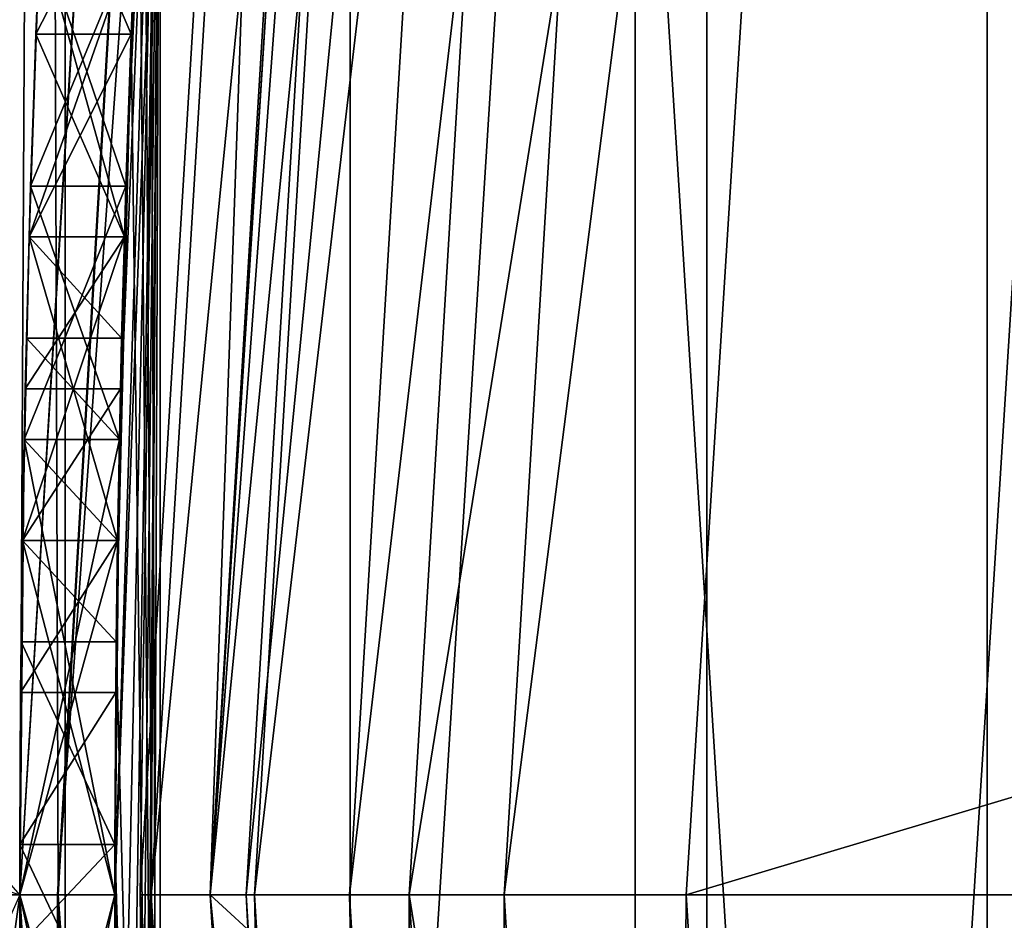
# Model space of a CAD drawing. Header units: millimetres. Extents: x -147 to 148, y -145 to 204.
# Tile 321 of 571: x 65.9 to 66.934, y -0.027 to 0.92. Entities that reach past the tile are written whole.
import ezdxf

# ---------------------------------------------------------------- set-up
doc = ezdxf.new("R2010")
doc.units = ezdxf.units.MM
doc.header["$LTSCALE"] = 26.699852
for name, color, linetype in [('1111', 7, 'CONTINUOUS'), ('1117', 7, 'CONTINUOUS'), ('1118', 7, 'CONTINUOUS'), ('1119', 7, 'CONTINUOUS'), ('1120', 7, 'CONTINUOUS'), ('1140', 7, 'CONTINUOUS'), ('1141', 7, 'CONTINUOUS'), ('1142', 7, 'CONTINUOUS'), ('1143', 7, 'CONTINUOUS'), ('1144', 7, 'CONTINUOUS'), ('1169', 7, 'CONTINUOUS'), ('1182', 7, 'CONTINUOUS'), ('1183', 7, 'CONTINUOUS'), ('1194', 7, 'CONTINUOUS'), ('1195', 7, 'CONTINUOUS'), ('1202', 7, 'CONTINUOUS'), ('1203', 7, 'CONTINUOUS'), ('1212', 7, 'CONTINUOUS'), ('1494', 7, 'CONTINUOUS'), ('1550', 7, 'CONTINUOUS'), ('1551', 7, 'CONTINUOUS'), ('1552', 7, 'CONTINUOUS'), ('1553', 7, 'CONTINUOUS'), ('1893', 7, 'CONTINUOUS'), ('1896', 7, 'CONTINUOUS'), ('1905', 7, 'CONTINUOUS'), ('1934', 7, 'CONTINUOUS'), ('1935', 7, 'CONTINUOUS'), ('1936', 7, 'CONTINUOUS'), ('1939', 7, 'CONTINUOUS'), ('2006', 7, 'CONTINUOUS'), ('2008', 7, 'CONTINUOUS'), ('2009', 7, 'CONTINUOUS'), ('2012', 7, 'CONTINUOUS'), ('2013', 7, 'CONTINUOUS'), ('2016', 7, 'CONTINUOUS'), ('742', 7, 'CONTINUOUS'), ('743', 7, 'CONTINUOUS'), ('885', 7, 'CONTINUOUS'), ('886', 7, 'CONTINUOUS'), ('896', 7, 'CONTINUOUS'), ('937', 7, 'CONTINUOUS')]:
    doc.layers.add(name, color=color, linetype=linetype)

msp = doc.modelspace()

# ---------------------------------------------------------------- linework, layer by layer
at = {"layer": '1111', "color": 7, "linetype": 'CONTINUOUS', "true_color": 0xd8d8d8}
for points in [[(65.9259, 1.117, 59.3583), (65.917, 0.9043, 59.2542), (65.9259, 1.117, 59.8792), (65.9259, 1.117, 59.3583)], [(65.9259, 1.117, 59.8792), (65.917, 0.9043, 59.2542), (65.917, 0.9043, 59.8271), (65.9259, 1.117, 59.8792)], [(65.9212, 1.0106, 61.4417), (65.9115, 0.7447, 60.8688), (65.9099, 0.6916, 61.3896), (65.9212, 1.0106, 61.4417)], [(65.9115, 0.7447, 64.5146), (65.9212, 1.0106, 64.4625), (65.9099, 0.6916, 63.9937), (65.9115, 0.7447, 64.5146)], [(65.9099, 0.6916, 63.9937), (65.9212, 1.0106, 64.4625), (65.9212, 1.0106, 63.9417), (65.9099, 0.6916, 63.9937)], [(65.9212, 1.0106, 60.9208), (65.9115, 0.7447, 60.8688), (65.9212, 1.0106, 61.4417), (65.9212, 1.0106, 60.9208)], [(65.917, 0.9043, 59.2542), (65.9099, 0.6915, 59.15), (65.917, 0.9043, 59.8271), (65.917, 0.9043, 59.2542)], [(65.917, 0.9043, 59.8271), (65.9099, 0.6915, 59.15), (65.9099, 0.6915, 59.775), (65.917, 0.9043, 59.8271)], [(65.9115, 0.7447, 60.8688), (65.9048, 0.4787, 60.8167), (65.9099, 0.6916, 61.3896), (65.9115, 0.7447, 60.8688)], [(65.9048, 0.4787, 64.5667), (65.9115, 0.7447, 64.5146), (65.9099, 0.6916, 63.9937), (65.9048, 0.4787, 64.5667)], [(65.9048, 0.4787, 60.8167), (65.9029, 0.3723, 61.3375), (65.9099, 0.6916, 61.3896), (65.9048, 0.4787, 60.8167)], [(65.9029, 0.3723, 64.0458), (65.9048, 0.4787, 64.5667), (65.9099, 0.6916, 63.9937), (65.9029, 0.3723, 64.0458)], [(65.9099, 0.6915, 59.775), (65.9071, 0.5851, 59.0458), (65.9059, 0.5319, 59.6708), (65.9099, 0.6915, 59.775)], [(65.9099, 0.6915, 59.15), (65.9071, 0.5851, 59.0458), (65.9099, 0.6915, 59.775), (65.9099, 0.6915, 59.15)], [(65.9071, 0.5851, 59.0458), (65.9048, 0.4787, 58.9417), (65.9059, 0.5319, 59.6708), (65.9071, 0.5851, 59.0458)], [(65.9048, 0.4787, 58.9417), (65.9029, 0.3723, 58.6292), (65.9059, 0.5319, 59.6708), (65.9048, 0.4787, 58.9417)], [(65.9059, 0.5319, 59.6708), (65.9029, 0.3723, 58.6292), (65.9029, 0.3723, 59.5667), (65.9059, 0.5319, 59.6708)], [(65.9048, 0.4787, 60.8167), (65.9, 0, 60.8167), (65.9029, 0.3723, 61.3375), (65.9048, 0.4787, 60.8167)], [(65.9, 0, 64.5667), (65.9048, 0.4787, 64.5667), (65.9, 0, 64.0458), (65.9, 0, 64.5667)], [(65.9, 0, 64.0458), (65.9048, 0.4787, 64.5667), (65.9029, 0.3723, 64.0458), (65.9, 0, 64.0458)], [(65.9029, 0.3723, 61.3375), (65.9, 0, 60.8167), (65.9, 0, 61.3375), (65.9029, 0.3723, 61.3375)], [(65.9029, 0.3723, 59.5667), (65.9015, 0.266, 58.3167), (65.9009, 0.2128, 59.3583), (65.9029, 0.3723, 59.5667)], [(65.9029, 0.3723, 58.6292), (65.9015, 0.266, 58.3167), (65.9029, 0.3723, 59.5667), (65.9029, 0.3723, 58.6292)], [(65.9015, 0.266, 57.9), (65.9001, 0.0532, 57.9), (65.9015, 0.266, 58.3167), (65.9015, 0.266, 57.9)], [(65.9015, 0.266, 58.3167), (65.9001, 0.0532, 57.9), (65.9009, 0.2128, 59.3583), (65.9015, 0.266, 58.3167)], [(65.9009, 0.2128, 59.3583), (65.9001, 0.0532, 57.9), (65.9001, 0.0532, 59.15), (65.9009, 0.2128, 59.3583)], [(65.9001, 0.0532, 57.9), (65.9005, -0.1596, 57.9), (65.9001, 0.0532, 59.15), (65.9001, 0.0532, 57.9)], [(65.9001, 0.0532, 59.15), (65.9005, -0.1596, 57.9), (65.9001, -0.0532, 59.4104), (65.9001, 0.0532, 59.15)], [(65.9048, -0.4787, 64.5667), (65.9, 0, 64.5667), (65.9029, -0.3723, 64.0458), (65.9048, -0.4787, 64.5667)], [(65.9029, -0.3723, 64.0458), (65.9, 0, 64.5667), (65.9, 0, 64.0458), (65.9029, -0.3723, 64.0458)], [(65.9, 0, 60.8167), (65.9048, -0.4787, 60.8167), (65.9, 0, 61.3375), (65.9, 0, 60.8167)], [(65.9, 0, 61.3375), (65.9048, -0.4787, 60.8167), (65.9029, -0.3723, 61.3375), (65.9, 0, 61.3375)]]:
    msp.add_3dface(points, dxfattribs=at)
at = {"layer": '1117', "color": 7, "linetype": 'CONTINUOUS', "true_color": 0xd8d8d8}
for points in [[(66.0001, -0.0532, 59.4104), (66.0001, 0.0532, 59.15), (65.9001, -0.0532, 59.4104), (66.0001, -0.0532, 59.4104)], [(66.0001, 0.0532, 59.15), (65.9001, 0.0532, 59.15), (65.9001, -0.0532, 59.4104), (66.0001, 0.0532, 59.15)]]:
    msp.add_3dface(points, dxfattribs=at)
at = {"layer": '1118', "color": 7, "linetype": 'CONTINUOUS', "true_color": 0xd8d8d8}
for points in [[(66.0009, 0.2128, 59.3583), (66.0029, 0.3723, 59.5667), (65.9009, 0.2128, 59.3583), (66.0009, 0.2128, 59.3583)], [(66.0029, 0.3723, 59.5667), (65.9029, 0.3723, 59.5667), (65.9009, 0.2128, 59.3583), (66.0029, 0.3723, 59.5667)], [(66.0001, 0.0532, 59.15), (66.0009, 0.2128, 59.3583), (65.9001, 0.0532, 59.15), (66.0001, 0.0532, 59.15)], [(66.0009, 0.2128, 59.3583), (65.9009, 0.2128, 59.3583), (65.9001, 0.0532, 59.15), (66.0009, 0.2128, 59.3583)]]:
    msp.add_3dface(points, dxfattribs=at)
at = {"layer": '1119', "color": 7, "linetype": 'CONTINUOUS', "true_color": 0xd8d8d8}
for points in [[(66.0059, 0.5319, 59.6708), (66.01, 0.6915, 59.775), (65.9059, 0.5319, 59.6708), (66.0059, 0.5319, 59.6708)], [(66.01, 0.6915, 59.775), (65.9099, 0.6915, 59.775), (65.9059, 0.5319, 59.6708), (66.01, 0.6915, 59.775)], [(66.0029, 0.3723, 59.5667), (66.0059, 0.5319, 59.6708), (65.9029, 0.3723, 59.5667), (66.0029, 0.3723, 59.5667)], [(66.0059, 0.5319, 59.6708), (65.9059, 0.5319, 59.6708), (65.9029, 0.3723, 59.5667), (66.0059, 0.5319, 59.6708)]]:
    msp.add_3dface(points, dxfattribs=at)
at = {"layer": '1120', "color": 7, "linetype": 'CONTINUOUS', "true_color": 0xd8d8d8}
for points in [[(66.017, 0.9043, 59.8271), (66.026, 1.117, 59.8792), (65.917, 0.9043, 59.8271), (66.017, 0.9043, 59.8271)], [(66.026, 1.117, 59.8792), (65.9259, 1.117, 59.8792), (65.917, 0.9043, 59.8271), (66.026, 1.117, 59.8792)], [(66.01, 0.6915, 59.775), (66.017, 0.9043, 59.8271), (65.9099, 0.6915, 59.775), (66.01, 0.6915, 59.775)], [(66.017, 0.9043, 59.8271), (65.917, 0.9043, 59.8271), (65.9099, 0.6915, 59.775), (66.017, 0.9043, 59.8271)]]:
    msp.add_3dface(points, dxfattribs=at)
at = {"layer": '1140', "color": 7, "linetype": 'CONTINUOUS', "true_color": 0xd8d8d8}
for points in [[(66.017, 0.9043, 59.2542), (65.917, 0.9043, 59.2542), (65.9259, 1.117, 59.3583), (66.017, 0.9043, 59.2542)], [(66.026, 1.117, 59.3583), (66.017, 0.9043, 59.2542), (65.9259, 1.117, 59.3583), (66.026, 1.117, 59.3583)], [(66.01, 0.6915, 59.15), (65.9099, 0.6915, 59.15), (65.917, 0.9043, 59.2542), (66.01, 0.6915, 59.15)], [(66.017, 0.9043, 59.2542), (66.01, 0.6915, 59.15), (65.917, 0.9043, 59.2542), (66.017, 0.9043, 59.2542)]]:
    msp.add_3dface(points, dxfattribs=at)
at = {"layer": '1141', "color": 7, "linetype": 'CONTINUOUS', "true_color": 0xd8d8d8}
for points in [[(66.0071, 0.5851, 59.0458), (65.9071, 0.5851, 59.0458), (65.9099, 0.6915, 59.15), (66.0071, 0.5851, 59.0458)], [(66.01, 0.6915, 59.15), (66.0071, 0.5851, 59.0458), (65.9099, 0.6915, 59.15), (66.01, 0.6915, 59.15)], [(66.0048, 0.4787, 58.9417), (65.9048, 0.4787, 58.9417), (65.9071, 0.5851, 59.0458), (66.0048, 0.4787, 58.9417)], [(66.0071, 0.5851, 59.0458), (66.0048, 0.4787, 58.9417), (65.9071, 0.5851, 59.0458), (66.0071, 0.5851, 59.0458)]]:
    msp.add_3dface(points, dxfattribs=at)
at = {"layer": '1142', "color": 7, "linetype": 'CONTINUOUS', "true_color": 0xd8d8d8}
for points in [[(66.0029, 0.3723, 58.6292), (65.9029, 0.3723, 58.6292), (65.9048, 0.4787, 58.9417), (66.0029, 0.3723, 58.6292)], [(66.0048, 0.4787, 58.9417), (66.0029, 0.3723, 58.6292), (65.9048, 0.4787, 58.9417), (66.0048, 0.4787, 58.9417)], [(66.0015, 0.266, 58.3167), (65.9015, 0.266, 58.3167), (65.9029, 0.3723, 58.6292), (66.0015, 0.266, 58.3167)], [(66.0029, 0.3723, 58.6292), (66.0015, 0.266, 58.3167), (65.9029, 0.3723, 58.6292), (66.0029, 0.3723, 58.6292)]]:
    msp.add_3dface(points, dxfattribs=at)
at = {"layer": '1143', "color": 7, "linetype": 'CONTINUOUS', "true_color": 0xd8d8d8}
for points in [[(66.0015, 0.266, 58.3167), (66.0015, 0.266, 57.9), (65.9015, 0.266, 58.3167), (66.0015, 0.266, 58.3167)], [(66.0015, 0.266, 57.9), (65.9015, 0.266, 57.9), (65.9015, 0.266, 58.3167), (66.0015, 0.266, 57.9)]]:
    msp.add_3dface(points, dxfattribs=at)
at = {"layer": '1144', "color": 7, "linetype": 'CONTINUOUS', "true_color": 0xd8d8d8}
for points in [[(66.0001, 0.0532, 57.9), (65.9001, 0.0532, 57.9), (65.9015, 0.266, 57.9), (66.0001, 0.0532, 57.9)], [(66.0015, 0.266, 57.9), (66.0001, 0.0532, 57.9), (65.9015, 0.266, 57.9), (66.0015, 0.266, 57.9)], [(66.0001, 0.0532, 57.9), (66.0005, -0.1596, 57.9), (65.9001, 0.0532, 57.9), (66.0001, 0.0532, 57.9)], [(66.0005, -0.1596, 57.9), (65.9005, -0.1596, 57.9), (65.9001, 0.0532, 57.9), (66.0005, -0.1596, 57.9)]]:
    msp.add_3dface(points, dxfattribs=at)
at = {"layer": '1169', "color": 7, "linetype": 'CONTINUOUS', "true_color": 0xd8d8d8}
for points in [[(65.9048, 0.4787, 60.8167), (66, 0, 60.8167), (65.9, 0, 60.8167), (65.9048, 0.4787, 60.8167)], [(66.0048, 0.4787, 60.8167), (66, 0, 60.8167), (65.9048, 0.4787, 60.8167), (66.0048, 0.4787, 60.8167)], [(66, 0, 60.8167), (66.0048, -0.4787, 60.8167), (65.9, 0, 60.8167), (66, 0, 60.8167)], [(66.0048, -0.4787, 60.8167), (65.9048, -0.4787, 60.8167), (65.9, 0, 60.8167), (66.0048, -0.4787, 60.8167)]]:
    msp.add_3dface(points, dxfattribs=at)
at = {"layer": '1182', "color": 7, "linetype": 'CONTINUOUS', "true_color": 0xd8d8d8}
for points in [[(66, 0, 64.5667), (66.0048, 0.4787, 64.5667), (65.9, 0, 64.5667), (66, 0, 64.5667)], [(66.0048, 0.4787, 64.5667), (65.9048, 0.4787, 64.5667), (65.9, 0, 64.5667), (66.0048, 0.4787, 64.5667)], [(66, 0, 64.5667), (65.9, 0, 64.5667), (65.9048, -0.4787, 64.5667), (66, 0, 64.5667)], [(66.0048, -0.4787, 64.5667), (66, 0, 64.5667), (65.9048, -0.4787, 64.5667), (66.0048, -0.4787, 64.5667)]]:
    msp.add_3dface(points, dxfattribs=at)
at = {"layer": '1183', "color": 7, "linetype": 'CONTINUOUS', "true_color": 0xd8d8d8}
for points in [[(66.0116, 0.7447, 64.5146), (66.0213, 1.0106, 64.4625), (65.9115, 0.7447, 64.5146), (66.0116, 0.7447, 64.5146)], [(66.0213, 1.0106, 64.4625), (65.9212, 1.0106, 64.4625), (65.9115, 0.7447, 64.5146), (66.0213, 1.0106, 64.4625)], [(66.0048, 0.4787, 64.5667), (66.0116, 0.7447, 64.5146), (65.9048, 0.4787, 64.5667), (66.0048, 0.4787, 64.5667)], [(66.0116, 0.7447, 64.5146), (65.9115, 0.7447, 64.5146), (65.9048, 0.4787, 64.5667), (66.0116, 0.7447, 64.5146)]]:
    msp.add_3dface(points, dxfattribs=at)
at = {"layer": '1194', "color": 7, "linetype": 'CONTINUOUS', "true_color": 0xd8d8d8}
for points in [[(66.0116, 0.7447, 60.8688), (65.9115, 0.7447, 60.8688), (65.9212, 1.0106, 60.9208), (66.0116, 0.7447, 60.8688)], [(66.0213, 1.0106, 60.9208), (66.0116, 0.7447, 60.8688), (65.9212, 1.0106, 60.9208), (66.0213, 1.0106, 60.9208)], [(66.0048, 0.4787, 60.8167), (65.9048, 0.4787, 60.8167), (65.9115, 0.7447, 60.8688), (66.0048, 0.4787, 60.8167)], [(66.0116, 0.7447, 60.8688), (66.0048, 0.4787, 60.8167), (65.9115, 0.7447, 60.8688), (66.0116, 0.7447, 60.8688)]]:
    msp.add_3dface(points, dxfattribs=at)
at = {"layer": '1195', "color": 7, "linetype": 'CONTINUOUS', "true_color": 0xd8d8d8}
for points in [[(66.01, 0.6916, 61.3896), (66.0213, 1.0106, 61.4417), (65.9099, 0.6916, 61.3896), (66.01, 0.6916, 61.3896)], [(66.0213, 1.0106, 61.4417), (65.9212, 1.0106, 61.4417), (65.9099, 0.6916, 61.3896), (66.0213, 1.0106, 61.4417)], [(66.0029, 0.3723, 61.3375), (66.01, 0.6916, 61.3896), (65.9029, 0.3723, 61.3375), (66.0029, 0.3723, 61.3375)], [(65.9029, 0.3723, 61.3375), (66.01, 0.6916, 61.3896), (65.9099, 0.6916, 61.3896), (65.9029, 0.3723, 61.3375)]]:
    msp.add_3dface(points, dxfattribs=at)
at = {"layer": '1202', "color": 7, "linetype": 'CONTINUOUS', "true_color": 0xd8d8d8}
for points in [[(66.01, 0.6916, 63.9937), (65.9099, 0.6916, 63.9937), (65.9212, 1.0106, 63.9417), (66.01, 0.6916, 63.9937)], [(66.0213, 1.0106, 63.9417), (66.01, 0.6916, 63.9937), (65.9212, 1.0106, 63.9417), (66.0213, 1.0106, 63.9417)], [(66.0029, 0.3723, 64.0458), (65.9029, 0.3723, 64.0458), (65.9099, 0.6916, 63.9937), (66.0029, 0.3723, 64.0458)], [(66.01, 0.6916, 63.9937), (66.0029, 0.3723, 64.0458), (65.9099, 0.6916, 63.9937), (66.01, 0.6916, 63.9937)]]:
    msp.add_3dface(points, dxfattribs=at)
at = {"layer": '1203', "color": 7, "linetype": 'CONTINUOUS', "true_color": 0xd8d8d8}
for points in [[(66, 0, 64.0458), (65.9, 0, 64.0458), (65.9029, 0.3723, 64.0458), (66, 0, 64.0458)], [(66.0029, 0.3723, 64.0458), (66, 0, 64.0458), (65.9029, 0.3723, 64.0458), (66.0029, 0.3723, 64.0458)], [(66, 0, 64.0458), (66.0029, -0.3723, 64.0458), (65.9, 0, 64.0458), (66, 0, 64.0458)], [(66.0029, -0.3723, 64.0458), (65.9029, -0.3723, 64.0458), (65.9, 0, 64.0458), (66.0029, -0.3723, 64.0458)]]:
    msp.add_3dface(points, dxfattribs=at)
at = {"layer": '1212', "color": 7, "linetype": 'CONTINUOUS', "true_color": 0xd8d8d8}
for points in [[(66, 0, 61.3375), (66.0029, 0.3723, 61.3375), (65.9, 0, 61.3375), (66, 0, 61.3375)], [(66.0029, 0.3723, 61.3375), (65.9029, 0.3723, 61.3375), (65.9, 0, 61.3375), (66.0029, 0.3723, 61.3375)], [(66, 0, 61.3375), (65.9, 0, 61.3375), (65.9029, -0.3723, 61.3375), (66, 0, 61.3375)], [(66.0029, -0.3723, 61.3375), (66, 0, 61.3375), (65.9029, -0.3723, 61.3375), (66.0029, -0.3723, 61.3375)]]:
    msp.add_3dface(points, dxfattribs=at)
at = {"layer": '1494', "color": 7, "linetype": 'CONTINUOUS', "true_color": 0xd8d8d8}
for points in [[(65.9476, 1.5133, 72.4), (65.9476, -1.5133, 53.4), (65.9476, -1.5133, 72.4), (65.9476, 1.5133, 72.4)], [(65.9476, 1.5133, 53.4), (65.9476, -1.5133, 53.4), (65.9476, 1.5133, 72.4), (65.9476, 1.5133, 53.4)]]:
    msp.add_3dface(points, dxfattribs=at)
at = {"layer": '1550', "color": 7, "linetype": 'CONTINUOUS', "true_color": 0x21211a}
for points in [[(65.9312, 2.8132, 24.2588), (65.7674, 0, 24.2588), (65.6672, 2.8441, 24.0348), (65.9312, 2.8132, 24.2588)], [(65.9405, 0, 24.5603), (65.7674, 0, 24.2588), (65.9312, 2.8132, 24.2588), (65.9405, 0, 24.5603)], [(66.1032, 2.7931, 24.5603), (65.9405, 0, 24.5603), (65.9312, 2.8132, 24.2588), (66.1032, 2.7931, 24.5603)], [(66.1032, 2.7931, 24.5603), (66, 0, 24.9), (65.9405, 0, 24.5603), (66.1032, 2.7931, 24.5603)], [(66.0474, 1.507, 24.9), (66, 0, 24.9), (66.1032, 2.7931, 24.5603), (66.0474, 1.507, 24.9)]]:
    msp.add_3dface(points, dxfattribs=at)
at = {"layer": '1551', "color": 7, "linetype": 'CONTINUOUS', "true_color": 0x21211a}
for points in [[(65.6651, 2.8443, 25.7664), (65.4994, 0, 25.7664), (65.9297, 2.8134, 25.5431), (65.6651, 2.8443, 25.7664)], [(65.4994, 0, 25.7664), (65.7658, 0, 25.5431), (65.9297, 2.8134, 25.5431), (65.4994, 0, 25.7664)], [(65.9297, 2.8134, 25.5431), (65.7658, 0, 25.5431), (66.1024, 2.7932, 25.242), (65.9297, 2.8134, 25.5431)], [(65.7658, 0, 25.5431), (65.9397, 0, 25.242), (66.1024, 2.7932, 25.242), (65.7658, 0, 25.5431)], [(65.9397, 0, 25.242), (66.0474, 1.507, 24.9), (66.1024, 2.7932, 25.242), (65.9397, 0, 25.242)], [(66, 0, 24.9), (66.0474, 1.507, 24.9), (65.9397, 0, 25.242), (66, 0, 24.9)]]:
    msp.add_3dface(points, dxfattribs=at)
at = {"layer": '1552', "color": 7, "linetype": 'CONTINUOUS', "true_color": 0x21211a}
for points in [[(65.5015, 0, 24.0348), (65.7674, 0, 24.2588), (65.9312, -2.8132, 24.2588), (65.5015, 0, 24.0348)], [(65.5015, 0, 24.0348), (65.9312, -2.8132, 24.2588), (65.6672, -2.8441, 24.0348), (65.5015, 0, 24.0348)], [(65.7674, 0, 24.2588), (65.9405, 0, 24.5603), (66.1032, -2.7931, 24.5603), (65.7674, 0, 24.2588)], [(65.7674, 0, 24.2588), (66.1032, -2.7931, 24.5603), (65.9312, -2.8132, 24.2588), (65.7674, 0, 24.2588)], [(65.9405, 0, 24.5603), (66, 0, 24.9), (66.0474, -1.507, 24.9), (65.9405, 0, 24.5603)], [(66.1032, -2.7931, 24.5603), (65.9405, 0, 24.5603), (66.0474, -1.507, 24.9), (66.1032, -2.7931, 24.5603)]]:
    msp.add_3dface(points, dxfattribs=at)
at = {"layer": '1553', "color": 7, "linetype": 'CONTINUOUS', "true_color": 0x21211a}
for points in [[(65.7658, 0, 25.5431), (65.6651, -2.8443, 25.7664), (65.9297, -2.8134, 25.5431), (65.7658, 0, 25.5431)], [(65.9397, 0, 25.242), (65.7658, 0, 25.5431), (65.9297, -2.8134, 25.5431), (65.9397, 0, 25.242)], [(65.9397, 0, 25.242), (65.9297, -2.8134, 25.5431), (66.1024, -2.7932, 25.242), (65.9397, 0, 25.242)], [(66, 0, 24.9), (65.9397, 0, 25.242), (66.1024, -2.7932, 25.242), (66, 0, 24.9)], [(66.0474, -1.507, 24.9), (66, 0, 24.9), (66.1024, -2.7932, 25.242), (66.0474, -1.507, 24.9)]]:
    msp.add_3dface(points, dxfattribs=at)
at = {"layer": '1893', "color": 7, "linetype": 'CONTINUOUS', "true_color": 0xd8d8d8}
for points in [[(66.0767, 2.9065, 26.9), (65.9, 0, 26.9), (66.0767, 2.9065, 25.9), (66.0767, 2.9065, 26.9)], [(65.9, 0, 26.9), (65.9, 0, 25.9), (66.0767, 2.9065, 25.9), (65.9, 0, 26.9)], [(65.9, 0, 26.9), (66.0767, -2.9065, 26.9), (65.9, 0, 25.9), (65.9, 0, 26.9)], [(66.0767, -2.9065, 26.9), (66.0767, -2.9065, 25.9), (65.9, 0, 25.9), (66.0767, -2.9065, 26.9)]]:
    msp.add_3dface(points, dxfattribs=at)
at = {"layer": '1896', "color": 7, "linetype": 'CONTINUOUS', "true_color": 0xd8d8d8}
for points in [[(66.0767, 2.9065, 26.9), (6.4131, 19.7334, 26.9), (65.9, 0, 26.9), (66.0767, 2.9065, 26.9)], [(20.75, 0, 26.9), (20.7086, -1.3008, 26.9), (81.4515, -22.5327, 26.9), (20.75, 0, 26.9)], [(65.9, 0, 26.9), (20.75, 0, 26.9), (66.0767, -2.9065, 26.9), (65.9, 0, 26.9)], [(66.0767, -2.9065, 26.9), (20.75, 0, 26.9), (66.6, -5.7646, 26.9), (66.0767, -2.9065, 26.9)], [(66.6, -5.7646, 26.9), (20.75, 0, 26.9), (67.4673, -8.5485, 26.9), (66.6, -5.7646, 26.9)], [(67.4673, -8.5485, 26.9), (20.75, 0, 26.9), (68.661, -11.1989, 26.9), (67.4673, -8.5485, 26.9)], [(68.661, -11.1989, 26.9), (20.75, 0, 26.9), (70.1651, -13.6888, 26.9), (68.661, -11.1989, 26.9)], [(70.1651, -13.6888, 26.9), (20.75, 0, 26.9), (71.963, -15.9827, 26.9), (70.1651, -13.6888, 26.9)], [(71.963, -15.9827, 26.9), (20.75, 0, 26.9), (74.0173, -18.037, 26.9), (71.963, -15.9827, 26.9)], [(74.0173, -18.037, 26.9), (20.75, 0, 26.9), (76.3112, -19.8349, 26.9), (74.0173, -18.037, 26.9)], [(76.3112, -19.8349, 26.9), (20.75, 0, 26.9), (78.8011, -21.339, 26.9), (76.3112, -19.8349, 26.9)], [(78.8011, -21.339, 26.9), (20.75, 0, 26.9), (81.4515, -22.5327, 26.9), (78.8011, -21.339, 26.9)]]:
    msp.add_3dface(points, dxfattribs=at)
at = {"layer": '1905', "color": 7, "linetype": 'CONTINUOUS', "true_color": 0xd8d8d8}
for points in [[(27.4272, -2, 25.9), (27.4272, 2, 25.9), (76.5021, 23.3832, 25.9), (27.4272, -2, 25.9)], [(73.876, 21.6568, 25.9), (27.4272, -2, 25.9), (76.5021, 23.3832, 25.9), (73.876, 21.6568, 25.9)], [(71.471, 19.6377, 25.9), (27.4272, -2, 25.9), (73.876, 21.6568, 25.9), (71.471, 19.6377, 25.9)], [(69.3188, 17.3571, 25.9), (27.4272, -2, 25.9), (71.471, 19.6377, 25.9), (69.3188, 17.3571, 25.9)], [(67.4406, 14.8345, 25.9), (27.4272, -2, 25.9), (69.3188, 17.3571, 25.9), (67.4406, 14.8345, 25.9)], [(65.8727, 12.1175, 25.9), (27.4272, -2, 25.9), (67.4406, 14.8345, 25.9), (65.8727, 12.1175, 25.9)], [(65.9453, 8.7585, 25.9), (65.9, 0, 25.9), (65.0897, -5.9007, 25.9), (65.9453, 8.7585, 25.9)], [(65.0897, 5.9007, 25.9), (65.9453, 8.7585, 25.9), (65.0897, -5.9007, 25.9), (65.0897, 5.9007, 25.9)], [(66.0767, 2.9065, 25.9), (65.9, 0, 25.9), (65.9453, 8.7585, 25.9), (66.0767, 2.9065, 25.9)], [(65.0897, -5.9007, 25.9), (65.9, 0, 25.9), (65.9453, -8.7585, 25.9), (65.0897, -5.9007, 25.9)], [(65.9, 0, 25.9), (66.0767, -2.9065, 25.9), (65.9453, -8.7585, 25.9), (65.9, 0, 25.9)]]:
    msp.add_3dface(points, dxfattribs=at)
at = {"layer": '1934', "color": 7, "linetype": 'CONTINUOUS', "true_color": 0xd8d8d8}
for points in [[(64.4, 0, 23.9), (66.0781, 2.9175, 23.9), (64.5757, 2.9857, 23.9), (64.4, 0, 23.9)], [(66.0781, 2.9175, 23.9), (64.4, 0, 23.9), (65.9, 0, 23.9), (66.0781, 2.9175, 23.9)], [(65.9, 0, 23.9), (64.5757, -2.9857, 23.9), (66.0781, -2.9175, 23.9), (65.9, 0, 23.9)]]:
    msp.add_3dface(points, dxfattribs=at)
at = {"layer": '1935', "color": 7, "linetype": 'CONTINUOUS', "true_color": 0xd8d8d8}
for points in [[(65.9, 0, 23.9), (66.0781, -2.9175, 23.9), (65.9, 0, 22.9), (65.9, 0, 23.9)], [(65.9, 0, 22.9), (66.0781, -2.9175, 23.9), (66.0781, -2.9175, 22.9), (65.9, 0, 22.9)]]:
    msp.add_3dface(points, dxfattribs=at)
at = {"layer": '1936', "color": 7, "linetype": 'CONTINUOUS', "true_color": 0xd8d8d8}
for points in [[(65.9, 0, 22.9), (63.1846, 3.1459, 22.9), (66.0781, 2.9175, 22.9), (65.9, 0, 22.9)], [(65.9, 0, 22.9), (66.0781, -2.9175, 22.9), (63, 0, 22.9), (65.9, 0, 22.9)], [(63, 0, 22.9), (66.0781, -2.9175, 22.9), (63.1846, -3.1459, 22.9), (63, 0, 22.9)]]:
    msp.add_3dface(points, dxfattribs=at)
at = {"layer": '1939', "color": 7, "linetype": 'CONTINUOUS', "true_color": 0xd8d8d8}
for points in [[(66.0781, 2.9175, 23.9), (65.9, 0, 23.9), (66.0781, 2.9175, 22.9), (66.0781, 2.9175, 23.9)], [(65.9, 0, 23.9), (65.9, 0, 22.9), (66.0781, 2.9175, 22.9), (65.9, 0, 23.9)]]:
    msp.add_3dface(points, dxfattribs=at)
at = {"layer": '2006', "color": 7, "linetype": 'CONTINUOUS', "true_color": 0xd8d8d8}
for points in [[(66.7823, 2.9153, 52.9), (66.6, 0, 52.9), (74.691, 2.4244, 52.9), (66.7823, 2.9153, 52.9)], [(74.691, 2.4244, 52.9), (66.6, 0, 52.9), (74.5003, 0, 52.9), (74.691, 2.4244, 52.9)], [(66.6, 0, 52.9), (66.7823, -2.9153, 52.9), (74.5003, 0, 52.9), (66.6, 0, 52.9)], [(74.5003, 0, 52.9), (66.7823, -2.9153, 52.9), (74.691, -2.4244, 52.9), (74.5003, 0, 52.9)]]:
    msp.add_3dface(points, dxfattribs=at)
at = {"layer": '2008', "color": 7, "linetype": 'CONTINUOUS', "true_color": 0xd8d8d8}
for points in [[(66.2888, 2.9975, 19.9), (66.1, 0, 19.9), (66.2885, 2.9955, 52.4), (66.2888, 2.9975, 19.9)], [(66.2885, 2.9955, 52.4), (66.1, 0, 19.9), (66.1, 0, 52.4), (66.2885, 2.9955, 52.4)]]:
    msp.add_3dface(points, dxfattribs=at)
at = {"layer": '2009', "color": 7, "linetype": 'CONTINUOUS', "true_color": 0xd8d8d8}
for points in [[(66.1, 0, 52.4), (66.1, 0, 19.9), (66.2888, -2.9975, 19.9), (66.1, 0, 52.4)], [(66.1, 0, 52.4), (66.2888, -2.9975, 19.9), (66.2885, -2.9955, 52.4), (66.1, 0, 52.4)]]:
    msp.add_3dface(points, dxfattribs=at)
at = {"layer": '2012', "color": 7, "linetype": 'CONTINUOUS', "true_color": 0xd8d8d8}
for points in [[(66.1, 0, 52.4), (66.2885, -2.9955, 52.4), (66.1379, 0, 52.591), (66.1, 0, 52.4)], [(66.1379, 0, 52.591), (66.2885, -2.9955, 52.4), (66.3119, -2.8763, 52.591), (66.1379, 0, 52.591)], [(66.2463, 0, 52.7534), (66.1379, 0, 52.591), (66.3119, -2.8763, 52.591), (66.2463, 0, 52.7534)], [(66.4087, 0, 52.8619), (66.2463, 0, 52.7534), (66.4195, -2.8632, 52.7534), (66.4087, 0, 52.8619)], [(66.2463, 0, 52.7534), (66.3119, -2.8763, 52.591), (66.4195, -2.8632, 52.7534), (66.2463, 0, 52.7534)], [(66.6, 0, 52.9), (66.4087, 0, 52.8619), (66.5807, -2.8436, 52.8619), (66.6, 0, 52.9)], [(66.4087, 0, 52.8619), (66.4195, -2.8632, 52.7534), (66.5807, -2.8436, 52.8619), (66.4087, 0, 52.8619)], [(66.7823, -2.9153, 52.9), (66.6, 0, 52.9), (66.5807, -2.8436, 52.8619), (66.7823, -2.9153, 52.9)]]:
    msp.add_3dface(points, dxfattribs=at)
at = {"layer": '2013', "color": 7, "linetype": 'CONTINUOUS', "true_color": 0xd8d8d8}
for points in [[(66.2885, 2.9955, 52.4), (66.1, 0, 52.4), (66.3119, 2.8763, 52.591), (66.2885, 2.9955, 52.4)], [(66.6, 0, 52.9), (66.7823, 2.9153, 52.9), (66.4087, 0, 52.8619), (66.6, 0, 52.9)], [(66.7823, 2.9153, 52.9), (66.5807, 2.8436, 52.8619), (66.4087, 0, 52.8619), (66.7823, 2.9153, 52.9)], [(66.3119, 2.8763, 52.591), (66.1, 0, 52.4), (66.1379, 0, 52.591), (66.3119, 2.8763, 52.591)], [(66.3119, 2.8763, 52.591), (66.1379, 0, 52.591), (66.4195, 2.8632, 52.7534), (66.3119, 2.8763, 52.591)], [(66.4195, 2.8632, 52.7534), (66.1379, 0, 52.591), (66.2463, 0, 52.7534), (66.4195, 2.8632, 52.7534)], [(66.4195, 2.8632, 52.7534), (66.2463, 0, 52.7534), (66.5807, 2.8436, 52.8619), (66.4195, 2.8632, 52.7534)], [(66.5807, 2.8436, 52.8619), (66.2463, 0, 52.7534), (66.4087, 0, 52.8619), (66.5807, 2.8436, 52.8619)]]:
    msp.add_3dface(points, dxfattribs=at)
at = {"layer": '2016', "color": 7, "linetype": 'CONTINUOUS', "true_color": 0xd8d8d8}
for points in [[(68.9417, 0, 19.9), (66.1, 0, 19.9), (66.2888, 2.9975, 19.9), (68.9417, 0, 19.9)], [(69.1264, 2.7826, 19.9), (68.9417, 0, 19.9), (66.2888, 2.9975, 19.9), (69.1264, 2.7826, 19.9)], [(68.9417, 0, 19.9), (69.1264, -2.7825, 19.9), (66.1, 0, 19.9), (68.9417, 0, 19.9)], [(66.1, 0, 19.9), (69.1264, -2.7825, 19.9), (66.2888, -2.9975, 19.9), (66.1, 0, 19.9)]]:
    msp.add_3dface(points, dxfattribs=at)
at = {"layer": '742', "color": 7, "linetype": 'CONTINUOUS', "true_color": 0xd8d8d8}
for points in [[(66.6217, 4.4593, 53.4), (67.3649, 7.3543, 53.4), (66.6217, -4.4592, 53.4), (66.6217, 4.4593, 53.4)], [(66.6217, -4.4592, 53.4), (67.3649, 7.3543, 53.4), (67.3649, -7.3543, 53.4), (66.6217, -4.4592, 53.4)], [(66.2472, 1.4942, 53.4), (66.6217, 4.4593, 53.4), (66.2472, -1.4942, 53.4), (66.2472, 1.4942, 53.4)], [(66.2472, -1.4942, 53.4), (66.6217, 4.4593, 53.4), (66.6217, -4.4592, 53.4), (66.2472, -1.4942, 53.4)]]:
    msp.add_3dface(points, dxfattribs=at)
at = {"layer": '743', "color": 7, "linetype": 'CONTINUOUS', "true_color": 0xd8d8d8}
for points in [[(66.9162, 4.4025, 93.4), (67.6499, -7.2609, 93.4), (67.6499, 7.2608, 93.4), (66.9162, 4.4025, 93.4)], [(66.5466, 1.4752, 93.4), (66.9163, -4.4026, 93.4), (66.9162, 4.4025, 93.4), (66.5466, 1.4752, 93.4)], [(66.9163, -4.4026, 93.4), (67.6499, -7.2609, 93.4), (66.9162, 4.4025, 93.4), (66.9163, -4.4026, 93.4)], [(66.5466, -1.4753, 93.4), (66.9163, -4.4026, 93.4), (66.5466, 1.4752, 93.4), (66.5466, -1.4753, 93.4)]]:
    msp.add_3dface(points, dxfattribs=at)
at = {"layer": '885', "color": 7, "linetype": 'CONTINUOUS', "true_color": 0xd8d8d8}
for points in [[(66.0048, -0.4787, 64.5667), (66.0474, 1.507, 92.9), (66, 0, 64.5667), (66.0048, -0.4787, 64.5667)], [(66, 0, 64.5667), (66.0474, 1.507, 92.9), (66.0048, 0.4787, 64.5667), (66, 0, 64.5667)], [(66.0116, -0.7447, 64.5146), (66.0474, 1.507, 92.9), (66.0048, -0.4787, 64.5667), (66.0116, -0.7447, 64.5146)], [(66.0048, 0.4787, 64.5667), (66.0474, 1.507, 92.9), (66.0116, 0.7447, 64.5146), (66.0048, 0.4787, 64.5667)], [(66.0213, -1.0106, 64.4625), (66.0474, 1.507, 92.9), (66.0116, -0.7447, 64.5146), (66.0213, -1.0106, 64.4625)], [(66.0116, 0.7447, 64.5146), (66.0474, 1.507, 92.9), (66.0213, 1.0106, 64.4625), (66.0116, 0.7447, 64.5146)], [(66.0285, -1.1702, 64.4104), (66.0474, 1.507, 92.9), (66.0213, -1.0106, 64.4625), (66.0285, -1.1702, 64.4104)], [(66.0369, -1.3298, 64.3583), (66.0474, 1.507, 92.9), (66.0285, -1.1702, 64.4104), (66.0369, -1.3298, 64.3583)], [(66.0474, -1.507, 92.9), (66.0474, 1.507, 92.9), (66.0369, -1.3298, 64.3583), (66.0474, -1.507, 92.9)], [(66.0474, 1.507, 53.6), (66.0474, -1.507, 53.6), (66.0369, 1.3298, 56.3375), (66.0474, 1.507, 53.6)], [(66.0369, 1.3298, 59.3583), (66.0474, -1.507, 53.6), (66.0312, 1.2234, 59.3583), (66.0369, 1.3298, 59.3583)], [(66.0369, 1.3298, 56.3375), (66.0474, -1.507, 53.6), (66.0369, 1.3298, 56.8583), (66.0369, 1.3298, 56.3375)], [(66.0369, 1.3298, 56.8583), (66.0474, -1.507, 53.6), (66.0369, 1.3298, 59.3583), (66.0369, 1.3298, 56.8583)], [(66.0312, 1.2234, 59.3583), (66.0474, -1.507, 53.6), (66.026, 1.117, 59.3583), (66.0312, 1.2234, 59.3583)], [(66.026, 1.117, 59.3583), (66.0474, -1.507, 53.6), (66.017, 0.9043, 59.2542), (66.026, 1.117, 59.3583)], [(66.026, 1.117, 59.8792), (66.017, 0.9043, 59.8271), (66.0213, 1.0106, 60.9208), (66.026, 1.117, 59.8792)], [(66.0213, 1.0106, 60.9208), (66.017, 0.9043, 59.8271), (66.0116, 0.7447, 60.8688), (66.0213, 1.0106, 60.9208)], [(66.017, 0.9043, 59.2542), (66.0474, -1.507, 53.6), (66.0015, 0.266, 57.9), (66.017, 0.9043, 59.2542)], [(66.01, 0.6915, 59.15), (66.017, 0.9043, 59.2542), (66.0015, 0.266, 57.9), (66.01, 0.6915, 59.15)], [(66.017, 0.9043, 59.8271), (66.01, 0.6915, 59.775), (66.0116, 0.7447, 60.8688), (66.017, 0.9043, 59.8271)], [(66.0059, 0.5319, 59.6708), (66.0048, 0.4787, 60.8167), (66.0116, 0.7447, 60.8688), (66.0059, 0.5319, 59.6708)], [(66.01, 0.6915, 59.775), (66.0059, 0.5319, 59.6708), (66.0116, 0.7447, 60.8688), (66.01, 0.6915, 59.775)], [(66.0071, 0.5851, 59.0458), (66.01, 0.6915, 59.15), (66.0015, 0.266, 57.9), (66.0071, 0.5851, 59.0458)], [(66.0048, 0.4787, 58.9417), (66.0071, 0.5851, 59.0458), (66.0015, 0.266, 57.9), (66.0048, 0.4787, 58.9417)], [(66.0059, 0.5319, 59.6708), (66.0029, 0.3723, 59.5667), (66.0048, 0.4787, 60.8167), (66.0059, 0.5319, 59.6708)], [(66.0048, 0.4787, 60.8167), (66.0001, 0.0532, 59.15), (66, 0, 60.8167), (66.0048, 0.4787, 60.8167)], [(66.0009, 0.2128, 59.3583), (66.0001, 0.0532, 59.15), (66.0048, 0.4787, 60.8167), (66.0009, 0.2128, 59.3583)], [(66.0029, 0.3723, 59.5667), (66.0009, 0.2128, 59.3583), (66.0048, 0.4787, 60.8167), (66.0029, 0.3723, 59.5667)], [(66.0029, 0.3723, 58.6292), (66.0048, 0.4787, 58.9417), (66.0015, 0.266, 57.9), (66.0029, 0.3723, 58.6292)], [(66.0015, 0.266, 58.3167), (66.0029, 0.3723, 58.6292), (66.0015, 0.266, 57.9), (66.0015, 0.266, 58.3167)], [(66.0015, 0.266, 57.9), (66.0474, -1.507, 53.6), (66.0001, 0.0532, 57.9), (66.0015, 0.266, 57.9)], [(66.0001, 0.0532, 59.15), (66.0001, -0.0532, 59.4104), (66, 0, 60.8167), (66.0001, 0.0532, 59.15)], [(66.0001, 0.0532, 57.9), (66.0474, -1.507, 53.6), (66.0005, -0.1596, 57.9), (66.0001, 0.0532, 57.9)], [(66.0021, -0.3192, 59.775), (66.0048, -0.4787, 59.8792), (66, 0, 60.8167), (66.0021, -0.3192, 59.775)], [(66, 0, 60.8167), (66.0048, -0.4787, 59.8792), (66.0048, -0.4787, 60.8167), (66, 0, 60.8167)], [(66.0005, -0.1596, 59.6708), (66.0021, -0.3192, 59.775), (66, 0, 60.8167), (66.0005, -0.1596, 59.6708)], [(66.0001, -0.0532, 59.4104), (66.0005, -0.1596, 59.6708), (66, 0, 60.8167), (66.0001, -0.0532, 59.4104)]]:
    msp.add_3dface(points, dxfattribs=at)
at = {"layer": '886', "color": 7, "linetype": 'CONTINUOUS', "true_color": 0xd8d8d8}
for points in [[(66.0213, 1.0106, 63.9417), (66.0213, 1.0106, 61.4417), (66.01, 0.6916, 61.3896), (66.0213, 1.0106, 63.9417)], [(66.01, 0.6916, 63.9937), (66.0213, 1.0106, 63.9417), (66.01, 0.6916, 61.3896), (66.01, 0.6916, 63.9937)], [(66.0029, 0.3723, 64.0458), (66.01, 0.6916, 63.9937), (66.0029, 0.3723, 61.3375), (66.0029, 0.3723, 64.0458)], [(66.0029, 0.3723, 61.3375), (66.01, 0.6916, 63.9937), (66.01, 0.6916, 61.3896), (66.0029, 0.3723, 61.3375)], [(66, 0, 64.0458), (66.0029, 0.3723, 64.0458), (66, 0, 61.3375), (66, 0, 64.0458)], [(66, 0, 61.3375), (66.0029, 0.3723, 64.0458), (66.0029, 0.3723, 61.3375), (66, 0, 61.3375)], [(66.0029, -0.3723, 64.0458), (66, 0, 64.0458), (66.0029, -0.3723, 61.3375), (66.0029, -0.3723, 64.0458)], [(66.0029, -0.3723, 61.3375), (66, 0, 64.0458), (66, 0, 61.3375), (66.0029, -0.3723, 61.3375)]]:
    msp.add_3dface(points, dxfattribs=at)
at = {"layer": '896', "color": 7, "linetype": 'CONTINUOUS', "true_color": 0xd8d8d8}
for points in [[(66.0474, 1.507, 92.9), (66.0381, 0, 93.0913), (66.2128, 2.8883, 93.0913), (66.0474, 1.507, 92.9)], [(66.0381, 0, 93.0913), (66.3205, 2.8752, 93.2537), (66.2128, 2.8883, 93.0913), (66.0381, 0, 93.0913)], [(66.1466, 0, 93.2537), (66.3205, 2.8752, 93.2537), (66.0381, 0, 93.0913), (66.1466, 0, 93.2537)], [(66.1466, 0, 93.2537), (66.4818, 2.8556, 93.3621), (66.3205, 2.8752, 93.2537), (66.1466, 0, 93.2537)], [(66.309, 0, 93.3621), (66.4818, 2.8556, 93.3621), (66.1466, 0, 93.2537), (66.309, 0, 93.3621)], [(66.309, 0, 93.3621), (66.5466, 1.4752, 93.4), (66.4818, 2.8556, 93.3621), (66.309, 0, 93.3621)], [(66.0474, 1.507, 92.9), (66.0474, -1.507, 92.9), (66.0381, 0, 93.0913), (66.0474, 1.507, 92.9)], [(66.5466, -1.4753, 93.4), (66.5466, 1.4752, 93.4), (66.309, 0, 93.3621), (66.5466, -1.4753, 93.4)], [(66.0474, -1.507, 92.9), (66.2128, -2.8883, 93.0913), (66.0381, 0, 93.0913), (66.0474, -1.507, 92.9)], [(66.2128, -2.8883, 93.0913), (66.1466, 0, 93.2537), (66.0381, 0, 93.0913), (66.2128, -2.8883, 93.0913)], [(66.3205, -2.8752, 93.2537), (66.309, 0, 93.3621), (66.1466, 0, 93.2537), (66.3205, -2.8752, 93.2537)], [(66.3205, -2.8752, 93.2537), (66.1466, 0, 93.2537), (66.2128, -2.8883, 93.0913), (66.3205, -2.8752, 93.2537)], [(66.4818, -2.8556, 93.3621), (66.5466, -1.4753, 93.4), (66.309, 0, 93.3621), (66.4818, -2.8556, 93.3621)], [(66.4818, -2.8556, 93.3621), (66.309, 0, 93.3621), (66.3205, -2.8752, 93.2537), (66.4818, -2.8556, 93.3621)]]:
    msp.add_3dface(points, dxfattribs=at)
at = {"layer": '937', "color": 7, "linetype": 'CONTINUOUS', "true_color": 0xd8d8d8}
for points in [[(66.0474, 1.507, 53.6), (66.2015, 2.8897, 53.5001), (66.0267, 0, 53.5001), (66.0474, 1.507, 53.6)], [(66.2015, 2.8897, 53.5001), (66.1, 0, 53.4268), (66.0267, 0, 53.5001), (66.2015, 2.8897, 53.5001)], [(66.2743, 2.8808, 53.4268), (66.1, 0, 53.4268), (66.2015, 2.8897, 53.5001), (66.2743, 2.8808, 53.4268)], [(66.2743, 2.8808, 53.4268), (66.2472, 1.4942, 53.4), (66.1, 0, 53.4268), (66.2743, 2.8808, 53.4268)], [(66.0474, -1.507, 53.6), (66.0474, 1.507, 53.6), (66.0267, 0, 53.5001), (66.0474, -1.507, 53.6)], [(66.2472, 1.4942, 53.4), (66.2472, -1.4942, 53.4), (66.1, 0, 53.4268), (66.2472, 1.4942, 53.4)], [(66.0474, -1.507, 53.6), (66.0267, 0, 53.5001), (66.2015, -2.8897, 53.5001), (66.0474, -1.507, 53.6)], [(66.1, 0, 53.4268), (66.2743, -2.8808, 53.4268), (66.0267, 0, 53.5001), (66.1, 0, 53.4268)], [(66.0267, 0, 53.5001), (66.2743, -2.8808, 53.4268), (66.2015, -2.8897, 53.5001), (66.0267, 0, 53.5001)], [(66.1, 0, 53.4268), (66.2472, -1.4942, 53.4), (66.2743, -2.8808, 53.4268), (66.1, 0, 53.4268)]]:
    msp.add_3dface(points, dxfattribs=at)

doc.saveas('drawing.dxf')
